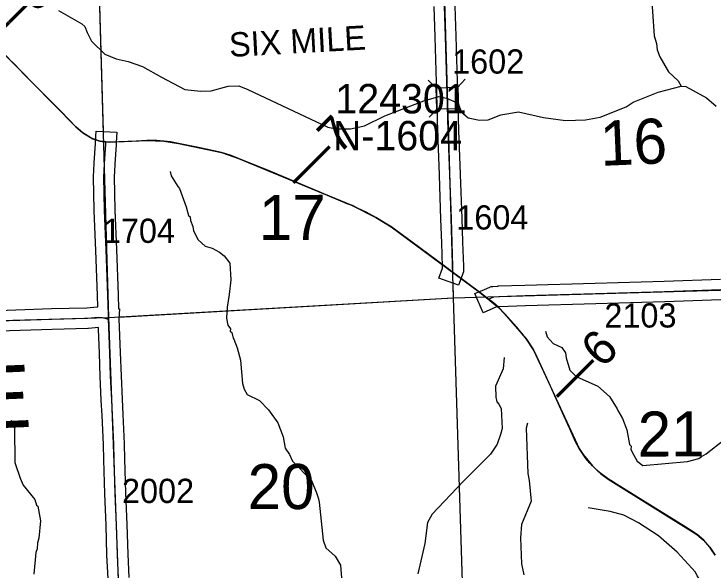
# Model space of a CAD drawing. Extents: x 128.7 to 185.5, y -21.4 to 12.6.
# Drawn here: x 164.812 to 166.831, y -4.363 to -2.757 of the extents above; entities that cross this region are included whole.
import ezdxf

# ---------------------------------------------------------------- set-up
doc = ezdxf.new("R2010")
doc.units = 0
for name, color, linetype in [('tdCoHydroRiver', 7, 'Continuous'), ('tdCoPriCL', 7, 'Continuous'), ('tdCoPrimary', 7, 'Continuous'), ('tdCoPriNonDiv', 7, 'Continuous'), ('tdCoPriNonDivCL', 7, 'Continuous'), ('tdCoSecRdNmbr', 7, 'Continuous'), ('tdCoSecRteBand', 7, 'Continuous'), ('tdCoSecRteCL', 7, 'Continuous'), ('tdCoSectLine', 7, 'Continuous'), ('tdCoSectLinePart', 7, 'Continuous'), ('tdCoSectNmbr', 7, 'Continuous'), ('tdCoStrucSec', 7, 'Continuous'), ('tdCoStrucSecCoName', 7, 'Continuous'), ('tdCoStrucSecFHWANum', 7, 'Continuous'), ('tdCoSurfBitum', 7, 'Continuous'), ('tdCoSurfGravel', 7, 'Continuous'), ('tdCoTwpNameTxt', 7, 'Continuous'), ('tdCoUnicrpTwnTxt', 7, 'Continuous'), ('tdStHwyPriRefPost1', 7, 'Continuous')]:
    doc.layers.add(name, color=color, linetype=linetype)

msp = doc.modelspace()

# ---------------------------------------------------------------- linework, layer by layer
at = {"layer": 'tdCoHydroRiver'}
for points in [[(166.6493, -2.6522), (166.6603, -2.8207), (166.6675, -2.8425), (166.6697, -2.8614), (166.6768, -2.8816), (166.7021, -2.9249), (166.7299, -2.9507), (166.7384, -2.9661)], [(164.9403, -2.7478), (165.0081, -2.7863), (165.0162, -2.7939), (165.0232, -2.811), (165.0352, -2.8358), (165.0745, -2.8738), (165.1065, -2.8868), (165.1416, -2.8949), (165.1831, -2.9092), (165.238, -2.9403), (165.3056, -2.9756), (165.3499, -2.9803), (165.3815, -2.9791), (165.4299, -2.9662), (165.4614, -2.965), (165.4871, -2.9751), (165.7185, -3.0848), (165.7423, -3.0887), (165.7833, -3.0887), (165.8241, -3.0809), (165.883, -3.0518), (165.995, -3.0082), (166.0387, -2.9955), (166.061, -3.001), (166.0947, -3.0155), (166.1035, -3.0404), (166.1231, -3.0571), (166.1565, -3.0637), (166.1817, -3.0628), (166.2175, -3.0488), (166.2692, -3.0405), (166.3409, -3.0568), (166.4043, -3.0655), (166.4627, -3.0633), (166.505, -3.0554), (166.5796, -3.0258), (166.5996, -3.0124), (166.6727, -2.9828), (166.7384, -2.9661), (166.7526, -2.9672), (166.8122, -2.9997), (166.84, -3.0239)], [(165.2624, -3.2124), (165.266, -3.2249), (165.2845, -3.2558), (165.2895, -3.2619), (165.3088, -3.3148), (165.3161, -3.3398), (165.3209, -3.3428), (165.3213, -3.3538), (165.3283, -3.3709), (165.3303, -3.3835), (165.3439, -3.4098), (165.3636, -3.428), (165.3843, -3.4336), (165.4053, -3.4454), (165.4183, -3.456), (165.4349, -3.4774), (165.4382, -3.5247), (165.4335, -3.5675), (165.427, -3.604), (165.425, -3.6356), (165.4289, -3.656), (165.4372, -3.6668), (165.4359, -3.6731), (165.4408, -3.6777), (165.4445, -3.6933), (165.4462, -3.6964), (165.4566, -3.7213), (165.4659, -3.7572), (165.4716, -3.8249), (165.4769, -3.8405), (165.4853, -3.8559), (165.5207, -3.8736), (165.547, -3.901), (165.5737, -3.9379), (165.5894, -3.9783), (165.5953, -4.0112), (165.6071, -4.0297), (165.6157, -4.0484), (165.6714, -4.1047), (165.6854, -4.1405), (165.6908, -4.1576), (165.6927, -4.167), (165.7047, -4.2771), (165.7119, -4.2989), (165.7396, -4.3231), (165.7548, -4.3494), (165.7582, -4.3982)], [(166.3466, -3.6737), (166.352, -3.6893), (166.3685, -3.7092), (166.3942, -3.7209), (166.4042, -3.7363), (166.4063, -3.7504), (166.4171, -3.7863), (166.4352, -3.8046), (166.4978, -3.8322), (166.5321, -3.8625), (166.5539, -3.898), (166.5557, -3.9027), (166.5692, -3.9258), (166.5814, -3.9585), (166.5893, -4.0008), (166.5942, -4.0054), (166.593, -4.0149), (166.6016, -4.0319), (166.6117, -4.0489), (166.6279, -4.061), (166.7569, -4.0498), (166.7897, -4.0407), (166.7974, -4.0357), (166.8113, -4.0272), (166.8604, -3.9891)], [(166.2279, -3.7492), (166.2244, -3.7825), (166.2026, -3.8322), (166.2038, -3.8638), (166.2059, -3.8779), (166.2125, -3.8839), (166.2192, -3.8963), (166.2214, -3.9546), (166.2173, -3.9722), (166.2073, -3.9994), (166.1879, -4.0285), (166.1179, -4.099), (166.1088, -4.1072), (166.0192, -4.2021), (166.0059, -4.2263), (165.9987, -4.2866), (165.9783, -4.3741)], [(164.8031, -3.9304), (164.8135, -3.9537), (164.814, -4.0531), (164.8299, -4.0983), (164.8386, -4.1185), (164.8717, -4.1599), (164.877, -4.1755), (164.8803, -4.1785), (164.8882, -4.2208), (164.8838, -4.2715), (164.8795, -4.2843), (164.8786, -4.3017), (164.8743, -4.3129), (164.8687, -4.3747)], [(166.295, -3.9393), (166.2908, -3.9536), (166.2957, -4.0844), (166.2997, -4.1048), (166.305, -4.1646), (166.2776, -4.2319), (166.2743, -4.2699), (166.2771, -4.3456), (166.2846, -4.3769)], [(166.8531, -4.7628), (166.7974, -4.7081), (166.787, -4.6832), (166.7881, -4.6295), (166.7988, -4.5786), (166.8206, -4.4846), (166.8196, -4.4594), (166.8086, -4.4188), (166.7985, -4.4002), (166.7967, -4.3956), (166.7851, -4.3802), (166.7799, -4.3694), (166.7272, -4.3114), (166.6734, -4.2644), (166.6152, -4.2272), (166.5733, -4.2051), (166.5334, -4.1939), (166.4699, -4.1837)]]:
    msp.add_lwpolyline(points, dxfattribs=at)
at = {"layer": 'tdCoPriCL'}
msp.add_lwpolyline([(166.8366, -4.3201), (166.8267, -4.3049), (166.8214, -4.2976), (166.8157, -4.2906), (166.8097, -4.2838), (166.8034, -4.2773), (166.7969, -4.271), (166.7905, -4.2656), (166.784, -4.2604), (166.7772, -4.2554), (166.7702, -4.2508), (166.7517, -4.239), (166.5515, -4.1149), (166.5283, -4.1003), (166.5061, -4.0843), (166.4979, -4.0774), (166.49, -4.0702), (166.4824, -4.0626), (166.4751, -4.0547), (166.4682, -4.0465), (166.4553, -4.0293), (166.4442, -4.0121), (166.4169, -3.9554), (166.3562, -3.8219), (166.312, -3.7272), (166.2921, -3.6969), (166.2781, -3.6796), (166.2632, -3.6621), (166.2277, -3.6227), (166.2114, -3.6047), (166.1821, -3.5807), (166.1562, -3.5608), (166.0773, -3.5023), (166.058, -3.488), (165.9619, -3.4168), (165.9013, -3.3726), (165.8834, -3.3613), (165.8566, -3.3448), (165.7887, -3.3105), (165.6741, -3.2631), (165.4603, -3.1744), (165.4107, -3.1576), (165.3441, -3.1428), (165.2869, -3.1314), (165.2529, -3.1262), (165.2442, -3.125), (165.2238, -3.1233), (165.1953, -3.1233), (165.1646, -3.1245), (165.115, -3.1268), (165.0862, -3.1277), (165.0767, -3.127), (165.0601, -3.1247), (165.0531, -3.1227), (165.0462, -3.1204), (165.0395, -3.1177), (165.0251, -3.1103), (165.0103, -3.1004), (165.0033, -3.0949), (164.9902, -3.0829), (164.9476, -3.0392), (164.865, -2.9559), (164.7306, -2.8201)], dxfattribs=at)
at = {"layer": 'tdCoPrimary'}
msp.add_lwpolyline([(166.8322, -4.3124), (166.8271, -4.3049), (166.8217, -4.2976), (166.816, -4.2906), (166.8101, -4.2838), (166.8038, -4.2773), (166.7973, -4.271), (166.7909, -4.2656), (166.7844, -4.2604), (166.7776, -4.2554), (166.7706, -4.2508), (166.7521, -4.239), (166.6636, -4.1845), (166.5519, -4.1149), (166.5402, -4.1078), (166.5287, -4.1003), (166.5175, -4.0925), (166.5065, -4.0843), (166.4983, -4.0774), (166.4904, -4.0702), (166.4828, -4.0626), (166.4755, -4.0547), (166.4685, -4.0465), (166.4619, -4.0381), (166.4557, -4.0293), (166.4446, -4.0121), (166.434, -3.9926), (166.4172, -3.9554), (166.4012, -3.9198), (166.3566, -3.8219), (166.3169, -3.7361), (166.3124, -3.7272), (166.3035, -3.7125), (166.2924, -3.6969), (166.2796, -3.6811), (166.2636, -3.6621), (166.2281, -3.6227), (166.2118, -3.6047), (166.197, -3.5919), (166.1825, -3.5807), (166.1566, -3.5608), (166.0776, -3.5023), (166.0584, -3.488), (165.9622, -3.4168), (165.9001, -3.3714), (165.8838, -3.3613), (165.8569, -3.3448), (165.8288, -3.33), (165.8056, -3.3189), (165.7891, -3.3105), (165.7746, -3.3053), (165.6745, -3.2631), (165.5534, -3.2126), (165.4606, -3.1744), (165.4392, -3.1665), (165.4111, -3.1576), (165.3445, -3.1428), (165.2873, -3.1314), (165.2639, -3.127), (165.2446, -3.125), (165.2241, -3.1233), (165.1955, -3.1233), (165.165, -3.1245), (165.1154, -3.1268), (165.0865, -3.1277), (165.077, -3.127), (165.0676, -3.1263), (165.0605, -3.1247), (165.0535, -3.1227), (165.0466, -3.1204), (165.0399, -3.1177), (165.0333, -3.1147), (165.0255, -3.1103), (165.018, -3.1056), (165.0107, -3.1004), (165.0037, -3.0949), (164.997, -3.0891), (164.9906, -3.0829), (164.9479, -3.0392), (164.8653, -2.9559), (164.8061, -2.8959)], dxfattribs=at)
msp.add_lwpolyline([(166.8322, -4.3124), (166.8271, -4.3049), (166.8217, -4.2976), (166.816, -4.2906), (166.8101, -4.2838), (166.8038, -4.2773), (166.7973, -4.271), (166.7909, -4.2656), (166.7844, -4.2604), (166.7776, -4.2554), (166.7706, -4.2508), (166.7521, -4.239), (166.6636, -4.1845), (166.5519, -4.1149), (166.5402, -4.1078), (166.5287, -4.1003), (166.5175, -4.0925), (166.5065, -4.0843), (166.4983, -4.0774), (166.4904, -4.0702), (166.4828, -4.0626), (166.4755, -4.0547), (166.4685, -4.0465), (166.4619, -4.0381), (166.4557, -4.0293), (166.4446, -4.0121), (166.434, -3.9926), (166.4172, -3.9554), (166.4012, -3.9198), (166.3566, -3.8219), (166.3169, -3.7361), (166.3124, -3.7272), (166.3035, -3.7125), (166.2924, -3.6969), (166.2796, -3.6811), (166.2636, -3.6621), (166.2281, -3.6227), (166.2118, -3.6047), (166.197, -3.5919), (166.1825, -3.5807), (166.1566, -3.5608), (166.0776, -3.5023), (166.0584, -3.488), (165.9622, -3.4168), (165.9001, -3.3714), (165.8838, -3.3613), (165.8569, -3.3448), (165.8288, -3.33), (165.8056, -3.3189), (165.7891, -3.3105), (165.7746, -3.3053), (165.6745, -3.2631), (165.5534, -3.2126), (165.4606, -3.1744), (165.4392, -3.1665), (165.4111, -3.1576), (165.3445, -3.1428), (165.2873, -3.1314), (165.2639, -3.127), (165.2446, -3.125), (165.2241, -3.1233), (165.1955, -3.1233), (165.165, -3.1245), (165.1154, -3.1268), (165.0865, -3.1277), (165.077, -3.127), (165.0676, -3.1263), (165.0605, -3.1247), (165.0535, -3.1227), (165.0466, -3.1204), (165.0399, -3.1177), (165.0333, -3.1147), (165.0255, -3.1103), (165.018, -3.1056), (165.0107, -3.1004), (165.0037, -3.0949), (164.997, -3.0891), (164.9906, -3.0829), (164.9479, -3.0392), (164.8653, -2.9559), (164.8061, -2.8959)], dxfattribs=at)
msp.add_lwpolyline([(166.8322, -4.3124), (166.8271, -4.3049), (166.8217, -4.2976), (166.816, -4.2906), (166.8101, -4.2838), (166.8038, -4.2773), (166.7973, -4.271), (166.7909, -4.2656), (166.7844, -4.2604), (166.7776, -4.2554), (166.7706, -4.2508), (166.7521, -4.239), (166.6636, -4.1845), (166.5519, -4.1149), (166.5402, -4.1078), (166.5287, -4.1003), (166.5175, -4.0925), (166.5065, -4.0843), (166.4983, -4.0774), (166.4904, -4.0702), (166.4828, -4.0626), (166.4755, -4.0547), (166.4685, -4.0465), (166.4619, -4.0381), (166.4557, -4.0293), (166.4446, -4.0121), (166.434, -3.9926), (166.4172, -3.9554), (166.4012, -3.9198), (166.3566, -3.8219), (166.3169, -3.7361), (166.3124, -3.7272), (166.3035, -3.7125), (166.2924, -3.6969), (166.2796, -3.6811), (166.2636, -3.6621), (166.2281, -3.6227), (166.2118, -3.6047), (166.197, -3.5919), (166.1825, -3.5807), (166.1566, -3.5608), (166.0776, -3.5023), (166.0584, -3.488), (165.9622, -3.4168), (165.9001, -3.3714), (165.8838, -3.3613), (165.8569, -3.3448), (165.8288, -3.33), (165.8056, -3.3189), (165.7891, -3.3105), (165.7746, -3.3053), (165.6745, -3.2631), (165.5534, -3.2126), (165.4606, -3.1744), (165.4392, -3.1665), (165.4111, -3.1576), (165.3445, -3.1428), (165.2873, -3.1314), (165.2639, -3.127), (165.2446, -3.125), (165.2241, -3.1233), (165.1955, -3.1233), (165.165, -3.1245), (165.1154, -3.1268), (165.0865, -3.1277), (165.077, -3.127), (165.0676, -3.1263), (165.0605, -3.1247), (165.0535, -3.1227), (165.0466, -3.1204), (165.0399, -3.1177), (165.0333, -3.1147), (165.0255, -3.1103), (165.018, -3.1056), (165.0107, -3.1004), (165.0037, -3.0949), (164.997, -3.0891), (164.9906, -3.0829), (164.9479, -3.0392), (164.8653, -2.9559), (164.8061, -2.8959)], dxfattribs=at)
at = {"layer": 'tdCoPriNonDiv'}
msp.add_lwpolyline([(164.6765, -2.7657), (164.9902, -3.0829), (165.0103, -3.1004), (165.0395, -3.1177), (165.0601, -3.1247), (165.0862, -3.1277), (165.1953, -3.1233), (165.2442, -3.125), (165.2869, -3.1314), (165.4107, -3.1576), (165.4603, -3.1744), (165.7887, -3.3105), (165.8566, -3.3448), (165.9013, -3.3726), (166.0638, -3.4925), (166.1562, -3.5608), (166.2114, -3.6047), (166.2277, -3.6227), (166.2921, -3.6969), (166.312, -3.7272), (166.4442, -4.0121), (166.4553, -4.0293), (166.4824, -4.0626), (166.5061, -4.0843), (166.5283, -4.1003), (166.784, -4.2604), (166.8034, -4.2773), (166.8214, -4.2976), (166.8366, -4.3201)], dxfattribs=at)
at = {"layer": 'tdCoPriNonDivCL'}
msp.add_lwpolyline([(166.8318, -4.3124), (166.8267, -4.3049), (166.8214, -4.2976), (166.8157, -4.2906), (166.8097, -4.2838), (166.8034, -4.2773), (166.7969, -4.271), (166.7905, -4.2656), (166.784, -4.2604), (166.7772, -4.2554), (166.7702, -4.2508), (166.7517, -4.239), (166.6632, -4.1845), (166.5515, -4.1149), (166.5398, -4.1078), (166.5283, -4.1003), (166.5171, -4.0925), (166.5061, -4.0843), (166.4979, -4.0774), (166.49, -4.0702), (166.4824, -4.0626), (166.4751, -4.0547), (166.4682, -4.0465), (166.4616, -4.0381), (166.4553, -4.0293), (166.4442, -4.0121), (166.4336, -3.9926), (166.4169, -3.9554), (166.4008, -3.9198), (166.3562, -3.8219), (166.3165, -3.7361), (166.312, -3.7272), (166.3032, -3.7125), (166.2921, -3.6969), (166.2792, -3.6811), (166.2632, -3.6621), (166.2277, -3.6227), (166.2114, -3.6047), (166.1966, -3.5919), (166.1821, -3.5807), (166.1562, -3.5608), (166.0773, -3.5023), (166.058, -3.488), (165.9619, -3.4168), (165.8997, -3.3714), (165.8834, -3.3613), (165.8566, -3.3448), (165.8284, -3.33), (165.8053, -3.3189), (165.7887, -3.3105), (165.7742, -3.3053), (165.6741, -3.2631), (165.553, -3.2126), (165.4603, -3.1744), (165.4388, -3.1665), (165.4107, -3.1576), (165.3441, -3.1428), (165.2869, -3.1314), (165.2635, -3.127), (165.2442, -3.125), (165.2238, -3.1233), (165.1952, -3.1233), (165.1646, -3.1245), (165.115, -3.1268), (165.0862, -3.1277), (165.0767, -3.127), (165.0672, -3.1263), (165.0601, -3.1247), (165.0531, -3.1227), (165.0462, -3.1204), (165.0395, -3.1177), (165.0329, -3.1147), (165.0251, -3.1103), (165.0176, -3.1056), (165.0103, -3.1004), (165.0033, -3.0949), (164.9966, -3.0891), (164.9902, -3.0829), (164.9476, -3.0392), (164.865, -2.9559), (164.8058, -2.8959)], dxfattribs=at)
msp.add_lwpolyline([(166.8318, -4.3124), (166.8267, -4.3049), (166.8214, -4.2976), (166.8157, -4.2906), (166.8097, -4.2838), (166.8034, -4.2773), (166.7969, -4.271), (166.7905, -4.2656), (166.784, -4.2604), (166.7772, -4.2554), (166.7702, -4.2508), (166.7517, -4.239), (166.6632, -4.1845), (166.5515, -4.1149), (166.5398, -4.1078), (166.5283, -4.1003), (166.5171, -4.0925), (166.5061, -4.0843), (166.4979, -4.0774), (166.49, -4.0702), (166.4824, -4.0626), (166.4751, -4.0547), (166.4682, -4.0465), (166.4616, -4.0381), (166.4553, -4.0293), (166.4442, -4.0121), (166.4336, -3.9926), (166.4169, -3.9554), (166.4008, -3.9198), (166.3562, -3.8219), (166.3165, -3.7361), (166.312, -3.7272), (166.3032, -3.7125), (166.2921, -3.6969), (166.2792, -3.6811), (166.2632, -3.6621), (166.2277, -3.6227), (166.2114, -3.6047), (166.1966, -3.5919), (166.1821, -3.5807), (166.1562, -3.5608), (166.0773, -3.5023), (166.058, -3.488), (165.9619, -3.4168), (165.8997, -3.3714), (165.8834, -3.3613), (165.8566, -3.3448), (165.8284, -3.33), (165.8053, -3.3189), (165.7887, -3.3105), (165.7742, -3.3053), (165.6741, -3.2631), (165.553, -3.2126), (165.4603, -3.1744), (165.4388, -3.1665), (165.4107, -3.1576), (165.3441, -3.1428), (165.2869, -3.1314), (165.2635, -3.127), (165.2442, -3.125), (165.2238, -3.1233), (165.1952, -3.1233), (165.1646, -3.1245), (165.115, -3.1268), (165.0862, -3.1277), (165.0767, -3.127), (165.0672, -3.1263), (165.0601, -3.1247), (165.0531, -3.1227), (165.0462, -3.1204), (165.0395, -3.1177), (165.0329, -3.1147), (165.0251, -3.1103), (165.0176, -3.1056), (165.0103, -3.1004), (165.0033, -3.0949), (164.9966, -3.0891), (164.9902, -3.0829), (164.9476, -3.0392), (164.865, -2.9559), (164.8058, -2.8959)], dxfattribs=at)
at = {"layer": 'tdCoSecRteBand'}
for points in [[(166.0854, -2.7346), (166.0879, -2.8216), (166.0928, -2.9853), (166.0928, -2.9853), (166.0928, -2.9854), (166.096, -3.0938), (166.1004, -3.2196), (166.1004, -3.221), (166.1049, -3.3477), (166.1074, -3.4159), (166.1074, -3.416), (166.1074, -3.4161), (166.1096, -3.4859), (166.1096, -3.4863), (166.1096, -3.4868), (166.1096, -3.4969), (166.1096, -3.5023), (166.1078, -3.5073), (166.1058, -3.5127), (166.0954, -3.5408), (166.0391, -3.52), (166.0495, -3.4919), (166.0496, -3.4915), (166.0496, -3.4873), (166.0474, -3.418), (166.0449, -3.3499), (166.0449, -3.3498), (166.0449, -3.3498), (166.0405, -3.223), (166.0405, -3.223), (166.0405, -3.223), (166.0404, -3.2217), (166.036, -3.0958), (166.036, -3.0957), (166.036, -3.0956), (166.0328, -2.9871), (166.0279, -2.8234), (166.0279, -2.8234), (166.0279, -2.8233), (166.0254, -2.7363)], [(164.7651, -3.6136), (164.9198, -3.6084), (164.9199, -3.6084), (164.92, -3.6084), (165.0223, -3.6059), (165.0523, -3.6031), (165.0537, -3.6029), (165.0526, -3.5702), (165.0481, -3.4401), (165.0434, -3.3258), (165.0434, -3.3255), (165.0434, -3.3252), (165.0414, -3.2273), (165.0414, -3.2265), (165.0415, -3.2257), (165.0419, -3.2104), (165.042, -3.2102), (165.042, -3.2099), (165.043, -3.1882), (165.043, -3.1879), (165.043, -3.1877), (165.0467, -3.1318), (165.0471, -3.1253), (165.0488, -3.0954), (165.1087, -3.0987), (165.107, -3.1287), (165.1066, -3.1353), (165.1066, -3.1355), (165.1066, -3.1356), (165.1029, -3.1914), (165.1019, -3.2126), (165.1015, -3.2268), (165.1034, -3.3236), (165.1081, -3.4378), (165.1081, -3.4379), (165.1081, -3.438), (165.1125, -3.5682), (165.1125, -3.5682), (165.1125, -3.5682), (165.1139, -3.6089), (165.116, -3.609), (165.1149, -3.6379), (165.1182, -3.7348), (165.1209, -3.802), (165.1238, -3.8696), (165.1261, -3.9142), (165.1261, -3.9143), (165.1261, -3.9144), (165.1298, -3.9984), (165.1298, -3.9988), (165.1298, -3.9991), (165.1308, -4.043), (165.1342, -4.1407), (165.1379, -4.2313), (165.1379, -4.2316), (165.1379, -4.2318), (165.1401, -4.3177), (165.1436, -4.3847)], [(166.8536, -3.5834), (166.6915, -3.5886), (166.6915, -3.5886), (166.6915, -3.5886), (166.4925, -3.5945), (166.2889, -3.6006), (166.2889, -3.6006), (166.2889, -3.6006), (166.2136, -3.6028), (166.2052, -3.6036), (166.1944, -3.6082), (166.1669, -3.6201), (166.143, -3.5651), (166.1706, -3.5532), (166.1858, -3.5466), (166.1903, -3.5446), (166.1951, -3.5442), (166.2092, -3.543), (166.2101, -3.5429), (166.2109, -3.5429), (166.2871, -3.5407), (166.4907, -3.5345), (166.4907, -3.5345), (166.4907, -3.5345), (166.6897, -3.5286), (166.8519, -3.5235)], [(165.0836, -4.3876), (165.0802, -4.3204), (165.0802, -4.32), (165.0802, -4.3196), (165.078, -4.2336), (165.0743, -4.143), (165.0743, -4.143), (165.0743, -4.1429), (165.0708, -4.045), (165.0708, -4.0448), (165.0708, -4.0446), (165.0698, -4.0008), (165.0661, -3.9171), (165.0639, -3.8725), (165.0639, -3.8724), (165.0639, -3.8723), (165.061, -3.8045), (165.0609, -3.8045), (165.0609, -3.8044), (165.0582, -3.7371), (165.0582, -3.737), (165.0582, -3.7369), (165.0559, -3.6688), (165.0557, -3.663), (165.0556, -3.663), (165.0269, -3.6658), (165.0259, -3.6659), (165.0248, -3.6659), (164.9216, -3.6684), (164.7669, -3.6735)]]:
    msp.add_lwpolyline(points, dxfattribs=at)
at = {"layer": 'tdCoSecRteCL'}
for points in [[(166.0776, -3.5023), (166.0796, -3.4969), (166.0796, -3.4868), (166.0774, -3.417), (166.0749, -3.3488), (166.0704, -3.222), (166.0704, -3.2207), (166.066, -3.0948), (166.0628, -2.9862), (166.0579, -2.8225), (166.0554, -2.7354), (166.0527, -2.6388), (166.0513, -2.5871)], [(165.0849, -3.6378), (165.0845, -3.6276), (165.0825, -3.5692), (165.0781, -3.439), (165.0734, -3.3246), (165.0714, -3.2267), (165.0719, -3.2114), (165.073, -3.1896), (165.0767, -3.1337), (165.077, -3.127)], [(166.1825, -3.5807), (166.1978, -3.5741), (166.2118, -3.5729), (166.288, -3.5707), (166.4916, -3.5645), (166.6906, -3.5586), (166.8528, -3.5534)], [(164.082, -3.662), (164.1296, -3.6606), (164.2786, -3.6561), (164.4608, -3.6507), (164.5799, -3.6475), (164.7659, -3.6435), (164.9208, -3.6384), (165.0241, -3.6359), (165.0552, -3.6329), (165.0665, -3.6337), (165.0806, -3.6376), (165.0849, -3.6378)], [(165.1213, -4.6285), (165.1203, -4.5973), (165.119, -4.5433), (165.1163, -4.4545), (165.1136, -4.3862), (165.1102, -4.3189), (165.1079, -4.2326), (165.1042, -4.1418), (165.1008, -4.0439), (165.0998, -3.9998), (165.0961, -3.9157), (165.0939, -3.871), (165.0909, -3.8032), (165.0882, -3.7359), (165.0849, -3.6378)]]:
    msp.add_lwpolyline(points, dxfattribs=at)
at = {"layer": 'tdCoSectLine'}
for points in [[(166.0509, -2.5871), (166.0806, -3.577)], [(165.0559, -2.6366), (165.0844, -3.6342)], [(166.0806, -3.577), (167.0865, -3.5478)], [(165.0844, -3.6342), (166.0806, -3.577)], [(166.0806, -3.577), (166.1116, -4.5797)], [(164.0817, -3.662), (165.0844, -3.6342)], [(165.0844, -3.6342), (165.1209, -4.6285)]]:
    msp.add_lwpolyline(points, dxfattribs=at)
at = {"layer": 'tdCoSectLinePart'}
for points in [[(165.0567, -2.6664), (165.069, -3.0966)], [(166.0793, -3.535), (166.0806, -3.577)], [(165.1141, -3.6325), (166.0806, -3.577)], [(166.0806, -3.577), (166.147, -3.5751)], [(166.0806, -3.577), (166.1107, -4.5498)]]:
    msp.add_lwpolyline(points, dxfattribs=at)
at = {"layer": 'tdCoStrucSec'}
for p, q in [((166.0932, -2.9684), (166.1147, -2.9456)), ((166.0306, -2.9703), (166.0079, -2.9488)), ((166.0325, -3.0328), (166.011, -3.0556)), ((166.0951, -3.031), (166.1178, -3.0525))]:
    msp.add_line(p, q, dxfattribs=at)
msp.add_lwpolyline([(166.0325, -3.0328), (166.0306, -2.9703), (166.0932, -2.9684), (166.0951, -3.031)], close=True, dxfattribs=at)
at = {"layer": 'tdCoSurfBitum'}
msp.add_lwpolyline([(166.0776, -3.5023), (166.0796, -3.4969), (166.0796, -3.4868), (166.0774, -3.417), (166.0749, -3.3488), (166.0704, -3.222), (166.0704, -3.2207)], dxfattribs=at)
at = {"layer": 'tdCoSurfGravel'}
for points in [[(166.0704, -3.2207), (166.066, -3.0948), (166.0628, -2.9862), (166.0579, -2.8225), (166.0554, -2.7354), (166.0527, -2.6388), (166.0513, -2.5871), (166.0507, -2.5641), (166.0483, -2.4989), (166.045, -2.4114), (166.0404, -2.275), (166.0376, -2.1816), (166.0332, -2.0755), (166.0295, -1.9628), (166.0246, -1.8287), (166.0206, -1.7325), (166.016, -1.5858)], [(165.1136, -4.3862), (165.1102, -4.3189), (165.1079, -4.2326), (165.1042, -4.1418), (165.1008, -4.0439), (165.0998, -3.9998), (165.0961, -3.9157), (165.0939, -3.871), (165.0909, -3.8032), (165.0882, -3.7359), (165.0849, -3.6378), (165.0845, -3.6276), (165.0825, -3.5692), (165.0781, -3.439), (165.0734, -3.3246), (165.0714, -3.2267), (165.0719, -3.2114), (165.073, -3.1896), (165.0767, -3.1337), (165.077, -3.127)], [(166.1825, -3.5807), (166.1978, -3.5741), (166.2118, -3.5729), (166.288, -3.5707), (166.4916, -3.5645), (166.6906, -3.5586), (166.8528, -3.5534)], [(164.082, -3.662), (164.1296, -3.6606), (164.2786, -3.6561), (164.4608, -3.6507), (164.5799, -3.6475), (164.7659, -3.6435), (164.9208, -3.6384), (165.0241, -3.6359), (165.0552, -3.6329), (165.0665, -3.6337), (165.0806, -3.6376), (165.0849, -3.6378)]]:
    msp.add_lwpolyline(points, dxfattribs=at)

# ---------------------------------------------------------------- texts
at = {"layer": 'tdCoSecRdNmbr'}
for s, rotation, p in [('1602', 0.1251, (166.0772, -2.93)), ('1604', 0.1251, (166.0893, -3.3801)), ('1704', 0.1244, (165.0684, -3.4188)), ('2103', 0.1255, (166.517, -3.6633)), ('2002', 0.1244, (165.1238, -4.1699))]:
    msp.add_text(s, height=0.07, rotation=rotation, dxfattribs=at).set_placement(p)
at = {"layer": 'tdCoSectNmbr'}
for s, rotation, p in [('16', 2.4138, (166.5069, -3.1962)), ('17', 0.1247, (165.5188, -3.4101)), ('21', 0.1255, (166.6133, -4.0355)), ('20', 0.1246, (165.4867, -4.1874))]:
    msp.add_text(s, height=0.13, rotation=rotation, dxfattribs=at).set_placement(p)
at = {"layer": 'tdCoStrucSecCoName'}
msp.add_text('N-1604', height=0.085, dxfattribs=at).set_placement((165.7329, -3.1513))
at = {"layer": 'tdCoStrucSecFHWANum'}
msp.add_text('124301', height=0.085, dxfattribs=at).set_placement((165.7399, -3.0446))
at = {"layer": 'tdCoTwpNameTxt'}
msp.add_text('  HAMPSHIRE       ', height=0.18, rotation=2.4245, dxfattribs=at).set_placement((163.3011, -4.0158))
at = {"layer": 'tdCoUnicrpTwnTxt'}
msp.add_text('SIX MILE', height=0.07, rotation=3.1246, dxfattribs=at).set_placement((165.4349, -2.8816))
at = {"layer": 'tdStHwyPriRefPost1'}
for s, p in [('‒‒8', (164.7711, -2.8606)), ('‒‒7', (165.6443, -3.2713)), ('‒‒6', (166.4057, -3.8883))]:
    msp.add_text(s, height=0.1, rotation=45, dxfattribs=at).set_placement(p)

doc.saveas('drawing.dxf')
